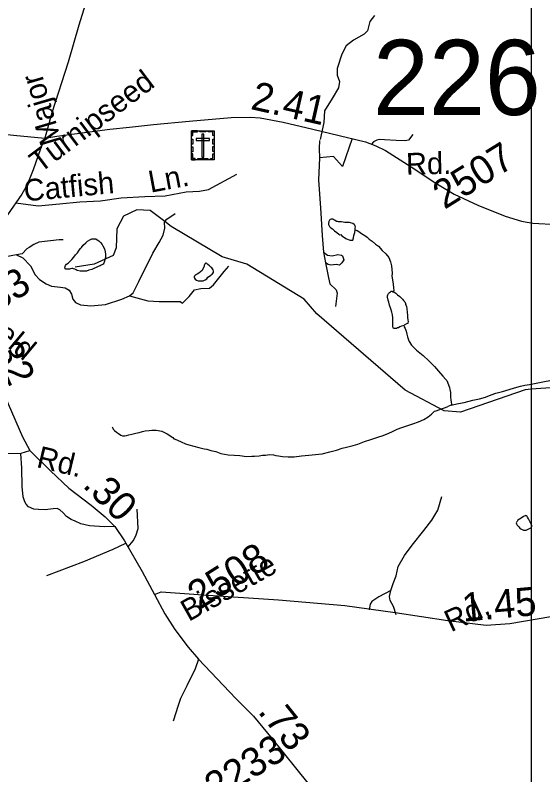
# Model space of a CAD drawing. Extents: x 2001466 to 31450019, y -30647475 to 847247.
# Drawn here: x 2165330 to 2169936, y 719288 to 725921 of the extents above; entities that cross this region are included whole.
import ezdxf

# ---------------------------------------------------------------- set-up
doc = ezdxf.new("R2010")
doc.units = 0
for name, color, linetype in [('Exist Cultural Cemetery CELL', 7, 'Continuous'), ('Exist Hydrographic Misc Water Feature', 7, 'Continuous'), ('Exist Road Non-System Type 51', 7, 'Continuous'), ('Exist Road Non-System Type 51 Label', 7, 'Continuous'), ('Exist Road Secondary Mileage Hundredths English Label', 7, 'Continuous'), ('Exist Road Secondary Structure Standard Bridge Number Label', 7, 'Continuous'), ('Exist Road Secondary Type 41 Attributed', 7, 'Continuous'), ('Exist Road Secondary Type 51 Attributed', 7, 'Continuous'), ('Exist Road Secondary Type 51 Label', 7, 'Continuous'), ('Exist Road Secondary Type 51 Number Label', 7, 'Continuous'), ('Map Preparation Inset Cut Line', 7, 'Continuous')]:
    doc.layers.add(name, color=color, linetype=linetype)

msp = doc.modelspace()

# ---------------------------------------------------------------- linework, layer by layer
at = {"layer": 'Exist Cultural Cemetery CELL'}
for points in [[(2166868.4, 724912.7), (2167067.5, 724912.7), (2167067.5, 724658.1), (2166868.4, 724658.1)], [(2166868.4, 724869.4), (2166879.8, 724869.4), (2166879.8, 724901.6), (2166920.3, 724901.6), (2166920.3, 724912.7), (2166868.4, 724912.7)], [(2166942.5, 724912.7), (2166994.3, 724912.7), (2166994.3, 724901.3), (2166942.5, 724901.3)], [(2166977.5, 724883.4), (2166958.8, 724883.4), (2166958.8, 724680.6), (2166977.5, 724680.6)], [(2167067.6, 724869.3), (2167056.2, 724869.3), (2167056.2, 724901.5), (2167015.7, 724901.5), (2167015.7, 724912.6), (2167067.6, 724912.6)], [(2166868.4, 724795.2), (2166868.4, 724838.5), (2166879.8, 724838.5), (2166879.8, 724795.2)], [(2166909.2, 724844.6), (2166909.2, 724826), (2167027, 724826), (2167027, 724844.6)], [(2167056.2, 724796.2), (2167056.2, 724839.6), (2167067.6, 724839.6), (2167067.6, 724796.2)], [(2166868.4, 724728), (2166868.4, 724771.3), (2166879.8, 724771.3), (2166879.8, 724728)], [(2167056.1, 724730.3), (2167056.1, 724773.6), (2167067.5, 724773.6), (2167067.5, 724730.3)], [(2166901.5, 724658.1), (2166901.5, 724669.6), (2166879.5, 724669.6), (2166879.5, 724710), (2166868.4, 724710), (2166868.4, 724658.1)], [(2167034.4, 724658.1), (2167034.4, 724669.5), (2167056.4, 724669.5), (2167056.4, 724710), (2167067.5, 724710), (2167067.5, 724658.1)], [(2166925.9, 724669.5), (2167010.7, 724669.5), (2167010.7, 724658.1), (2166925.9, 724658.1)]]:
    msp.add_lwpolyline(points, close=True, dxfattribs=at)
at = {"layer": 'Exist Hydrographic Misc Water Feature'}
for points in [[(2166636.2, 724118.9), (2166509, 724216.7), (2166392.1, 724222.4), (2166276, 724165.7), (2166218, 724055.3), (2166211, 723888.2), (2166186, 723823.1), (2166020.1, 723747.8), (2165853, 723721.6)], [(2169832.9, 722654.1), (2169783, 722650.7), (2169217.9, 722455.5), (2169076, 722465), (2168734, 722645.8), (2167963, 723314.4), (2167854.1, 723441.2), (2167352.9, 723746.8), (2167136, 723810.2), (2166693.1, 724075.1), (2166636.2, 724118.9)], [(2168297.4, 724047.7), (2168298.9, 724062.1), (2168301.3, 724073.9), (2168299.1, 724077.9), (2168295.2, 724087.8), (2168288.8, 724094), (2168277.1, 724101.9), (2168258.5, 724108), (2168247, 724109.7), (2168232.8, 724109.4), (2168208.8, 724111.4), (2168178.5, 724115.2), (2168152.9, 724117), (2168142.6, 724119), (2168134.8, 724121), (2168122.7, 724126.9), (2168110.8, 724134.8), (2168103, 724138.8), (2168096.5, 724141), (2168092.8, 724140.7), (2168088.5, 724138.9), (2168080.5, 724136.9), (2168072.7, 724130.8), (2168070.8, 724126.6), (2168066.9, 724118.7), (2168065.1, 724104.8), (2168065.1, 724092.6), (2168074.7, 724076.5), (2168085.2, 724064.8), (2168099.1, 724055), (2168117.4, 724038.9), (2168137.3, 724023.3), (2168155.3, 724009.2), (2168165.4, 724003.2), (2168171.5, 724007.1), (2168181.6, 723993.4), (2168195.5, 723985.2), (2168217.4, 723971.4), (2168238, 723963.8), (2168253.9, 723957.8), (2168263.6, 723957.9), (2168277.7, 723957.8), (2168283.7, 723978), (2168287.4, 723996.1), (2168295.2, 724024.1), (2168297.2, 724044.1), (2168297.4, 724047.7)], [(2168297.4, 724047.7), (2168315.1, 724042.2), (2168331.3, 724032), (2168353.2, 724016.1), (2168381.3, 723998.5), (2168401.6, 723982.5), (2168421.5, 723966.5), (2168445.9, 723947), (2168475.8, 723923), (2168500.2, 723903.1), (2168534.3, 723867.1), (2168566.2, 723837.5), (2168590.4, 723803.9), (2168606.8, 723767.7), (2168614.8, 723733.6), (2168618.7, 723701.8), (2168621.2, 723669.8), (2168619.4, 723641.7), (2168623.5, 723609.8), (2168630, 723572), (2168633.9, 723540.1), (2168634.1, 723518.2), (2168633.7, 723508.1), (2168632.3, 723503.9)], [(2166117.3, 723805.8), (2166113.6, 723783.7), (2166107.7, 723763.8), (2166103.8, 723755.5), (2166097.8, 723747.5), (2166081.6, 723737.7), (2166071.6, 723733.6), (2166053.5, 723727.4), (2166035.7, 723717.5), (2166017.9, 723709.3), (2165999.8, 723701), (2165974, 723693.2), (2165952, 723686.8), (2165931.7, 723685), (2165915.9, 723686.6), (2165896.1, 723684.7), (2165871.9, 723690.4), (2165861.8, 723696.4), (2165850.1, 723702.2), (2165840.1, 723706.2), (2165834.1, 723708.3), (2165825.9, 723708.3), (2165814.2, 723706), (2165804, 723703.9), (2165798.2, 723701.9), (2165788, 723701.9), (2165782, 723702), (2165773.8, 723704), (2165764, 723715.6), (2165766.1, 723725.8), (2165769.7, 723735.8), (2165777.9, 723746), (2165793.5, 723756.1), (2165801.7, 723763.9), (2165811.6, 723774.1), (2165825.7, 723788.2), (2165841.3, 723808.2), (2165857.5, 723828.4), (2165873.3, 723846.4), (2165889.3, 723868.7), (2165900.8, 723884.8), (2165909, 723892.4), (2165924.8, 723912.8), (2165946.7, 723932.6), (2165962.7, 723946.8), (2165982.4, 723960.8), (2166000.4, 723967), (2166018.7, 723969.2), (2166032.8, 723967), (2166046.8, 723959.2), (2166060.3, 723949.5), (2166074.7, 723935.6), (2166089, 723919.6), (2166094.7, 723905.7), (2166108.7, 723879.7), (2166114.8, 723855.6), (2166118.9, 723834), (2166119.4, 723813.6), (2166117.3, 723805.8)], [(2167011.7, 723634.9), (2167033.9, 723646.9), (2167041.7, 723653), (2167049.9, 723661.1), (2167059.9, 723673), (2167061.8, 723677.2), (2167061.4, 723685.3), (2167057.5, 723696.9), (2167053.8, 723705.2), (2167045.6, 723714.9), (2167037.6, 723721), (2167025.3, 723733), (2167013.2, 723745), (2167003.5, 723753), (2166997.2, 723756.7), (2166993.5, 723756.5), (2166989.4, 723752.7), (2166985.5, 723744.7), (2166981.2, 723736.8), (2166979.5, 723726.6), (2166969.3, 723706.6), (2166961.5, 723692.7), (2166947.6, 723680.7), (2166933.8, 723668.6), (2166919.7, 723660.2), (2166911.7, 723656.1), (2166901.8, 723650.3), (2166898.1, 723646.4), (2166894, 723642.1), (2166894, 723632.4), (2166896.1, 723624.3), (2166902, 723616.1), (2166913.9, 723608.3), (2166928.3, 723602.5), (2166940.2, 723600.2), (2166956, 723600.7), (2166969.9, 723602.7), (2166988, 723608.9), (2167004.2, 723619), (2167011.7, 723634.9)], [(2168721.9, 723212.4), (2168701.8, 723204.5), (2168688, 723198.5), (2168675.9, 723192.2), (2168665.9, 723190.5), (2168657.5, 723186.1), (2168649.9, 723184.4), (2168640.1, 723184.2), (2168636, 723184.1), (2168632.1, 723186.3), (2168629.6, 723190.3), (2168625.7, 723204.3), (2168625.5, 723214), (2168627.8, 723232), (2168627.6, 723253.9), (2168625.3, 723278.2), (2168623, 723304.1), (2168616.9, 723328.1), (2168609.3, 723356), (2168598.8, 723390.1), (2168590.4, 723414.1), (2168586.5, 723431.6), (2168580.8, 723457.7), (2168580.2, 723469.9), (2168582.2, 723479.8), (2168590.2, 723491.9), (2168598.4, 723499.7), (2168606.2, 723505.8), (2168612, 723509.8), (2168620, 723510.2), (2168632.3, 723503.9)], [(2168632.3, 723503.9), (2168636, 723504.1), (2168652.4, 723492.3), (2168668.4, 723478.1), (2168686.4, 723464.5), (2168700.6, 723452.6), (2168710.8, 723442.5), (2168720.2, 723430.5), (2168730.3, 723416.8), (2168736.4, 723404.6), (2168738.5, 723394.5), (2168742.8, 723386.6), (2168744.8, 723378.5), (2168748.5, 723360.5), (2168753.2, 723324.6), (2168755.1, 723300.7), (2168755.1, 723282.9), (2168757.6, 723259), (2168759.4, 723244.9), (2168757.4, 723235.1), (2168757.8, 723229), (2168745.5, 723224.7), (2168726, 723214.6), (2168721.9, 723212.4)], [(2168721.9, 723212.4), (2168725.8, 723198.4), (2168733.8, 723184.7), (2168742, 723162.8), (2168747.9, 723136.7), (2168754.1, 723112.7), (2168762.5, 723087.1), (2168768.4, 723071.2), (2168790.6, 723041), (2168833, 722997.3), (2168890.8, 722949.6), (2168941.1, 722903.9), (2168989.5, 722854.4), (2169025.8, 722812.4), (2169062.3, 722768.8), (2169086.5, 722742.8), (2169097.9, 722730.9), (2169120.3, 722671.2), (2169124.6, 722653.1), (2169128.9, 722625.2), (2169131, 722605), (2169128.9, 722585), (2169133, 722561.3), (2169135.3, 722541.1), (2169137.7, 722525.3), (2169137.3, 722515.3)], [(2169137.3, 722515.3), (2169159.7, 722521.2), (2169201.3, 722531.5), (2169249.3, 722539.7), (2169325.1, 722558.2), (2169382.8, 722570.6), (2169436.9, 722586.8), (2169484.7, 722605.1), (2169526.5, 722619.5), (2169584.5, 722633.8), (2169642.4, 722651.8), (2169688.7, 722666.3), (2169740.4, 722680.4), (2169778.1, 722690.9), (2169818.3, 722695), (2169891.7, 722709.5), (2169949.7, 722723.8), (2169997.9, 722732)], [(2170917, 722542.2), (2170582.9, 722663.8), (2170298.9, 722686), (2169832.9, 722654.1)], [(2166177.8, 722326.7), (2166181.7, 722314.7), (2166186, 722306.8), (2166195.8, 722294.7), (2166215.5, 722280.8), (2166231.5, 722267), (2166252, 722255), (2166268.2, 722249.3), (2166286.1, 722247.4), (2166302.1, 722251.5), (2166321.7, 722255.4), (2166349.6, 722261.7), (2166383.7, 722272), (2166411.8, 722277.9), (2166441.7, 722286.3), (2166465.9, 722290.4), (2166499.7, 722294.6), (2166523.3, 722296.7), (2166559.6, 722296.9), (2166609.2, 722289), (2166655.8, 722265.3), (2166705.8, 722233.8), (2166716.1, 722221.7), (2166720, 722221.6), (2166777.8, 722194.2), (2166816.3, 722178.2), (2166846.3, 722168.4), (2166888.5, 722158.8), (2166934.2, 722145), (2166978.5, 722135.4), (2167004.2, 722131.6), (2167038.6, 722119.4), (2167082.5, 722109.9), (2167126.6, 722093.9), (2167188.5, 722082.6), (2167242.6, 722080.5), (2167290.4, 722074.9), (2167350.5, 722067.4), (2167394.6, 722069.7), (2167420.6, 722069.8), (2167458.6, 722073.8), (2167488.7, 722078.1), (2167516.6, 722080.4), (2167550.6, 722084.7), (2167584.2, 722080.8), (2167606.6, 722076.6), (2167628.5, 722072.9), (2167662.6, 722068.9), (2167712.4, 722063.4), (2167764.5, 722065.7), (2167828.5, 722073.8), (2167894.1, 722078.5), (2167950.5, 722084.6), (2168010.1, 722091), (2168075.8, 722107.5), (2168135.8, 722123.9), (2168184, 722140.2), (2168221.5, 722148.3), (2168280, 722164.6), (2168322, 722174.9), (2168379.2, 722197), (2168435.4, 722215.3), (2168495.5, 722235.9), (2168541.4, 722252), (2168591.3, 722270.1), (2168623.2, 722286.3), (2168664.5, 722304.8), (2168706.7, 722320.7), (2168758.8, 722337.2), (2168800.6, 722353.6), (2168850.4, 722369.6), (2168896.4, 722389.8), (2168933.9, 722414.2), (2168963.8, 722438.4), (2168991.7, 722462.2), (2169005.5, 722466.6), (2169051.6, 722482.8), (2169085.4, 722496.7), (2169107.6, 722505.1)], [(2169137.3, 722515.3), (2169121.5, 722509.1), (2169107.6, 722505.1)], [(2169755.3, 721430.9), (2169767.2, 721423), (2169775.2, 721423), (2169791.4, 721425.4), (2169815.2, 721435.6), (2169831.2, 721445.4), (2169836.9, 721451.4), (2169839.4, 721455.5), (2169839, 721463.7), (2169836.9, 721469.7), (2169830.8, 721483.5), (2169822.8, 721499.4), (2169810.7, 721523.5), (2169802.7, 721537.3), (2169798.6, 721543.2), (2169790.8, 721549.2), (2169786.7, 721551.1), (2169781, 721549.1), (2169773, 721547.1), (2169766.8, 721543.1), (2169754.9, 721535.2), (2169733, 721521.1), (2169718.8, 721511), (2169710.8, 721500.9), (2169704.9, 721492.9), (2169704.7, 721486.8), (2169704.9, 721480.7), (2169713.3, 721466.8), (2169725.4, 721452.8), (2169735.2, 721442.8), (2169743.2, 721437.2), (2169755.3, 721430.9)]]:
    msp.add_lwpolyline(points, dxfattribs=at)
at = {"layer": 'Exist Road Non-System Type 51'}
msp.add_line((2168020.1, 723850.8), (2168040.4, 723759.2), dxfattribs=at)
for points in [[(2168467.8, 725917.7), (2168427.1, 725866.8), (2168406.8, 725785.3), (2168376.3, 725754.8), (2168284.7, 725703.9), (2168218.5, 725653), (2168182.9, 725581.7), (2168142.2, 725454.4), (2168142.2, 725398.4), (2168162.6, 725342.4), (2168152.4, 725286.4), (2168096.4, 725194.8), (2168029.6, 725084.7), (2168024.5, 724985.4), (2167991.3, 724837)], [(2167985.8, 724826), (2167984.5, 724756.6), (2167985.6, 724676.6)], [(2168272.1, 724843.6), (2168186.5, 724599), (2168108.5, 724686.5), (2167985.6, 724676.6)], [(2168801.7, 724878.1), (2168764.2, 724829.5), (2168734.4, 724822.9), (2168657.2, 724826.2), (2168554.7, 724832.8), (2168510.6, 724836.1), (2168487.4, 724829.5), (2168457.6, 724814.1), (2168441.6, 724794.8)], [(2167985.6, 724676.6), (2167976.5, 724479.8), (2167994.7, 724237.7), (2168008.6, 723998.4), (2168020.1, 723850.8)], [(2165336.2, 724283.5), (2165530.8, 724257.6), (2165716.4, 724273.3), (2165895, 724290.2), (2166073.6, 724300.3), (2166255.5, 724327.3), (2166461, 724337.4), (2166639.6, 724344.1), (2166821.5, 724377.8), (2166939.5, 724384.6), (2167016.9, 724398.1), (2167266.3, 724532.9)], [(2166636.2, 724118.9), (2166653.1, 724138.5), (2166727.2, 724189.1)], [(2166327.9, 723469.3), (2166360, 723498), (2166410.5, 723595.8), (2166531.8, 723841.8), (2166585.7, 723936.2), (2166622.7, 724000.3), (2166636.2, 724061), (2166632.9, 724114.9), (2166636.2, 724118.9)], [(2165748.4, 723959.3), (2165714.6, 723959), (2165536.2, 723937.9), (2165492.4, 723917.7), (2165452.9, 723893.5), (2165433, 723879.5), (2165391.3, 723836.8), (2165341.1, 723828.4)], [(2165341.1, 723828.4), (2165310.4, 723823.3), (2165222.7, 723806.5), (2165142.8, 723778), (2165077.2, 723778), (2164990.1, 723829)], [(2165341.1, 723828.4), (2165398, 723803.1), (2165465.4, 723732.3), (2165505.9, 723654.8), (2165542.9, 723614.3), (2165600.2, 723573.9), (2165647.4, 723553.6), (2165724.9, 723546.9), (2165765.3, 723540.1), (2165802.4, 723519.9), (2165822.6, 723486.2), (2165832.7, 723442.4), (2165856.3, 723412), (2165900.1, 723391.8), (2165991, 723381.7), (2166119.1, 723395.2), (2166260.6, 723442.4), (2166327.9, 723469.3)], [(2168020.1, 723850.8), (2168055.7, 723825.4), (2168096.4, 723820.3), (2168147.3, 723830.4), (2168177.8, 723825.4), (2168188, 723820.3), (2168198.2, 723784.6), (2168182.9, 723759.2), (2168162.6, 723738.8), (2168132, 723743.9), (2168086.2, 723738.8), (2168060.8, 723743.9), (2168040.4, 723759.2)], [(2168040.4, 723759.2), (2168065.9, 723626.8), (2168076.1, 723575.9), (2168131.4, 723523.1), (2168140.3, 723493.8), (2168137.1, 723469), (2168126.9, 723377.4)], [(2166327.9, 723469.3), (2166488, 723427.2), (2166585.7, 723420.5), (2166771, 723420.5), (2166791.2, 723407), (2166848.5, 723464.3), (2166895.7, 723521.6), (2166949.6, 723535.1), (2167027.1, 723538.5), (2167060.7, 723565.4), (2167155.1, 723683.4), (2167195.5, 723730.6)], [(2166200.4, 721455), (2166110.5, 721454.1), (2165978.5, 721463.4), (2165902.4, 721478.9), (2165854.3, 721502.7), (2165818.2, 721518.4), (2165777.9, 721542.3), (2165749.8, 721576), (2165719.8, 721601.8), (2165697.6, 721613.7), (2165661.7, 721609.6), (2165591.8, 721603), (2165533.8, 721604.8), (2165491.7, 721606.5), (2165447.7, 721628.4), (2165425.6, 721650.2), (2165413.4, 721672.1), (2165399.1, 721716), (2165392.6, 721805.9), (2165387.8, 721965.8), (2165379.1, 722093.7)], [(2168609.8, 720898.6), (2168628.8, 720959.4), (2168655.3, 721024), (2168674.3, 721107.5), (2168727.5, 721202.5), (2168795.8, 721293.6), (2168898.2, 721422.7), (2168966.6, 721510.1), (2169019.7, 721597.4), (2169053.9, 721718.9)], [(2166312.6, 721275.8), (2166363.8, 721332.5), (2166386.5, 721383.8), (2166403.6, 721438.9), (2166396, 721607.9)], [(2166292.8, 721307.6), (2166183.5, 721254.7), (2165925.4, 721148.3), (2165604.7, 721026.8)], [(2168609.8, 720898.6), (2168503.5, 720841.7), (2168442.8, 720799.9), (2168427.6, 720777.1), (2168418.7, 720727.9)], [(2168655.5, 720684.2), (2168632.6, 720758.1), (2168602.2, 720811.3), (2168598.4, 720845.5), (2168609.8, 720898.6)], [(2166930.2, 720296.9), (2166899.9, 720213.2), (2166827.8, 720065.1), (2166774.6, 719953), (2166753.8, 719892.3), (2166710.1, 719755.6)]]:
    msp.add_lwpolyline(points, dxfattribs=at)
at = {"layer": 'Exist Road Secondary Type 41 Attributed'}
msp.add_lwpolyline([(2163418, 722057.1), (2164199.7, 722070.7), (2164912.3, 722085.4), (2165383.1, 722095.8), (2165458.5, 722118.9)], dxfattribs=at)
at = {"layer": 'Exist Road Secondary Type 51 Attributed'}
for points in [[(2166587.5, 727348.2), (2166490.2, 727191.2), (2166353.7, 726965), (2166235.4, 726744), (2166108.3, 726464.5), (2165970.7, 726108.4), (2165884.4, 725833), (2165792.8, 725510.5), (2165651, 725067.6), (2165588.7, 724846.6)], [(2165588.7, 724846.6), (2165694.4, 724865.5), (2166156.9, 724926.2), (2166328.5, 724943), (2166537.8, 724966), (2166849.1, 724994.3), (2167214.3, 725027.8), (2167383.8, 725032), (2167467.5, 725023.6), (2167668.4, 724985.9), (2167927.9, 724925.2), (2168387.3, 724816.3), (2168477.3, 724780.7), (2168563.1, 724740.9), (2168818.4, 724575.4), (2168987.9, 724462.4), (2169162.7, 724359.7), (2169367.8, 724263.4), (2169608.4, 724167.1), (2169748.7, 724123.1), (2169849.1, 724104.2), (2170060.5, 724093.8), (2170368.1, 724085.4), (2171010.2, 724068.4)], [(2164578.5, 724940.9), (2164658, 724946.1), (2164983.4, 724912.6), (2165316.2, 724872.8), (2165588.7, 724846.6)], [(2165588.7, 724846.6), (2165551.1, 724753.5), (2165488.3, 724570.2), (2165433.4, 724440.4), (2165387.3, 724357.6), (2165261.8, 724178.6), (2165034.2, 723883.3), (2164855.8, 723663.4)], [(2164855.8, 723663.4), (2164897.6, 723547.2), (2164936.8, 723384.9), (2164998.6, 723204.8), (2165127.8, 722882.2), (2165268.6, 722528.3), (2165394.1, 722239.3), (2165458.5, 722118.9)], [(2165458.5, 722118.9), (2165638.5, 721940.9), (2165797.5, 721790.1), (2165992.1, 721641.4), (2166115.6, 721540.9), (2166200.4, 721455), (2166284.1, 721331.4), (2166438.9, 721063.4), (2166545.1, 720862.3)], [(2166545.1, 720862.3), (2166603.7, 720885.4), (2166972.1, 720860.2), (2167629.2, 720816.3), (2168207.9, 720766), (2168647.3, 720705.3), (2169105.7, 720634.1), (2169441.5, 720594.3), (2169648.7, 720608.9), (2170006.6, 720669.7), (2170429.3, 720816.3), (2170819.6, 720941.9), (2170970.3, 720956.6), (2171135.6, 720967.5)], [(2166545.1, 720862.3), (2166635.1, 720692.7), (2166725.1, 720556.6), (2166840.2, 720403.7), (2166930.2, 720296.9), (2167257.7, 719955.5), (2167410.5, 719800.5), (2167573.7, 719601.6), (2167991.3, 719080.1), (2168165, 718837.2), (2168219.4, 718736.7), (2168350.2, 718447.7), (2168490.4, 718127.2), (2168544.8, 718001.6), (2168644.5, 717690)]]:
    msp.add_lwpolyline(points, dxfattribs=at)
at = {"layer": 'Map Preparation Inset Cut Line'}
for p, q in [((2169832.9, 727570.2), (2169832.9, 724077.2)), ((2169832.9, 724077.2), (2169832.9, 722654.1)), ((2169832.9, 722654.1), (2169832.9, 720609.4))]:
    msp.add_line(p, q, dxfattribs=at)
msp.add_lwpolyline([(2169832.9, 720609.4), (2169832.9, 718882.9), (2169281.1, 718882.9)], dxfattribs=at)

# ---------------------------------------------------------------- texts
at = {"layer": 'Exist Road Non-System Type 51 Label'}
for s, rotation, p in [('Catfish', 5.39226, (2165413.8, 724294.2)), ('Ln.', 10.49717, (2166512, 724370.5))]:
    msp.add_text(s, height=190, rotation=rotation, dxfattribs=at).set_placement(p)
at = {"layer": 'Exist Road Secondary Mileage Hundredths English Label'}
for s, rotation, p in [('2.41', 347.27819, (2167377, 725102.7)), ('.32', 293.60146, (2165098, 723092.2)), ('.30', 315.36681, (2165910, 721807.7)), ('1.45', 5.15217, (2169240.9, 720624.7)), ('.73', 308.76832, (2167442.1, 719838))]:
    msp.add_text(s, height=250, rotation=rotation, dxfattribs=at).set_placement(p)
at = {"layer": 'Exist Road Secondary Structure Standard Bridge Number Label'}
msp.add_text('226', height=656.17, dxfattribs=at).set_placement((2168454.3, 725049.6))
at = {"layer": 'Exist Road Secondary Type 51 Label'}
for s, rotation, p in [('Turnipseed', 37.11824, (2165548, 724537.4)), ('Major', 106.34314, (2165738.7, 724816.9)), ('Rd.', 1.21221, (2168743, 724527.8)), ('Smithfield', 320.09491, (2164553.4, 723611.1)), ('Rd.', 346.51062, (2165508.2, 721976.5)), ('Bissette', 29.4485, (2166845.1, 720621.9)), ('Rd.', 25.00299, (2169133.9, 720531.2))]:
    msp.add_text(s, height=190, rotation=rotation, dxfattribs=at).set_placement(p)
at = {"layer": 'Exist Road Secondary Type 51 Number Label'}
for s, p in [('2507', (2169077.5, 724220.7)), ('2233', (2164854.4, 723128.5)), ('2508', (2166936.6, 720723.6)), ('2233', (2167084.7, 719051.9))]:
    msp.add_text(s, height=250, rotation=31.91803, dxfattribs=at).set_placement(p)

doc.saveas('drawing.dxf')
